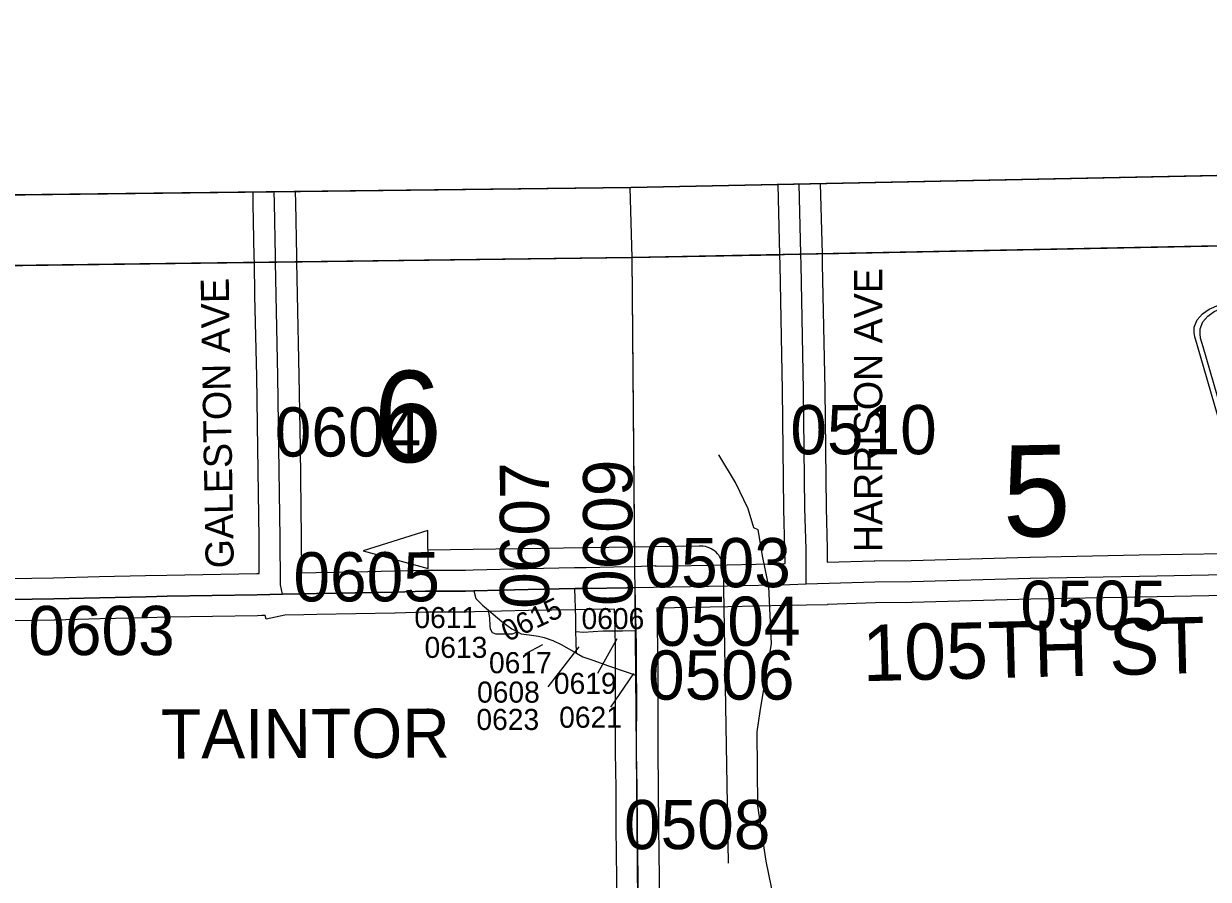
# Model space of a CAD drawing. Extents: x 23.6 to 68.7, y -63 to -29.
# Drawn here: x 38.641 to 40.326, y -34.594 to -33.376 of the extents above; entities that cross this region are included whole.
import ezdxf

# ---------------------------------------------------------------- set-up
doc = ezdxf.new("R2010")
doc.units = 0
for name, color, linetype in [('tdCoClipBndry', 7, 'Continuous'), ('tdCoCoBndry', 7, 'Continuous'), ('tdCoCoBndryPart', 7, 'Continuous'), ('tdCoDirctArrow', 7, 'Continuous'), ('tdCoHydroRiver', 7, 'Continuous'), ('tdCoSecRdNmbr', 7, 'Continuous'), ('tdCoSecRdTxt', 7, 'Continuous'), ('tdCoSecRteBand', 7, 'Continuous'), ('tdCoSecRteCL', 7, 'Continuous'), ('tdCoSectLine', 7, 'Continuous'), ('tdCoSectLinePart', 7, 'Continuous'), ('tdCoSectNmbr', 7, 'Continuous'), ('tdCoShieldCoRte', 7, 'Continuous'), ('tdCoSurfConc', 7, 'Continuous'), ('tdCoSurfGravel', 7, 'Continuous'), ('tdCoSurfGravelUnbanded', 7, 'Continuous'), ('tdCoTwpBndryShd', 7, 'Continuous'), ('tdCoUnicrpTwnTxt', 7, 'Continuous')]:
    doc.layers.add(name, color=color, linetype=linetype)

msp = doc.modelspace()

# ---------------------------------------------------------------- linework, layer by layer
at = {"layer": 'tdCoClipBndry'}
msp.add_lwpolyline([(32.5923, -42.7484), (32.5183, -35.7733), (32.5031, -34.7682), (32.4957, -33.7858), (32.4988, -33.76), (32.5086, -33.7359), (32.5242, -33.7151), (32.5447, -33.699), (32.5687, -33.6888), (32.5944, -33.6851), (36.5353, -33.6387), (37.5451, -33.6329), (39.5046, -33.6092), (41.4955, -33.5687), (42.4818, -33.5704), (43.4945, -33.5446), (44.4809, -33.54), (48.4512, -33.5006), (56.4135, -33.3762)], dxfattribs=at)
at = {"layer": 'tdCoCoBndry'}
for p, q in [((39.5066, -33.7091), (40.4927, -33.6896)), ((40.4927, -33.6896), (39.5066, -33.7091)), ((38.5486, -33.7216), (39.5066, -33.7091)), ((39.5066, -33.7091), (38.5486, -33.7216))]:
    msp.add_line(p, q, dxfattribs=at)
for points in [[(41.4955, -33.5687), (39.5046, -33.6092), (38.5466, -33.6208), (38.5486, -33.7216), (39.5066, -33.7091), (40.4927, -33.6896)], [(40.4923, -33.6896), (39.5062, -33.7091), (38.5483, -33.7216), (37.546, -33.7329), (36.5466, -33.7386), (36.5365, -33.7387), (35.5464, -33.752), (35.529, -33.7523), (34.5569, -33.7632), (34.5314, -33.7634), (33.5448, -33.7751)], [(33.5451, -33.7751), (34.5318, -33.7634), (34.5572, -33.7632), (35.5293, -33.7523), (35.5467, -33.752), (36.5368, -33.7387), (36.5469, -33.7386), (37.5464, -33.7329), (38.5486, -33.7216), (39.5066, -33.7091), (40.4927, -33.6896)]]:
    msp.add_lwpolyline(points, dxfattribs=at)
at = {"layer": 'tdCoCoBndryPart'}
for points in [[(39.7764, -33.7038), (40.4923, -33.6896), (41.4676, -33.6692)], [(39.0292, -33.7153), (39.5062, -33.7091), (39.716, -33.705)], [(38.5483, -33.7216), (38.9687, -33.7161)]]:
    msp.add_lwpolyline(points, dxfattribs=at)
at = {"layer": 'tdCoDirctArrow'}
msp.add_lwpolyline([(39.2161, -34.0978), (39.1242, -34.1267), (39.2165, -34.1517)], close=True, dxfattribs=at)
msp.add_lwpolyline([(39.6437, -34.5712), (39.6366, -34.1519), (39.6363, -34.1483), (39.6359, -34.1461), (39.6352, -34.1433), (39.6343, -34.1405), (39.6331, -34.1379), (39.6316, -34.1353), (39.63, -34.1329), (39.6281, -34.1306), (39.6261, -34.1286), (39.6239, -34.1267), (39.6215, -34.125), (39.619, -34.1235), (39.6163, -34.1222), (39.6136, -34.1212), (39.6108, -34.1205), (39.6079, -34.1199), (39.605, -34.1197), (39.6021, -34.1197), (39.2163, -34.1256)], dxfattribs=at)
at = {"layer": 'tdCoHydroRiver'}
for points in [[(39.6944, -34.3175), (39.7049, -34.2591), (39.701, -34.1771), (39.6927, -34.1361), (39.686, -34.0967), (39.6797, -34.0936), (39.6715, -34.0668), (39.6538, -34.0291), (39.6298, -33.9899)], [(39.6944, -34.3175), (39.6884, -34.3554), (39.6839, -34.3839), (39.685, -34.4896), (39.6967, -34.5684), (39.7315, -34.737)]]:
    msp.add_lwpolyline(points, dxfattribs=at)
at = {"layer": 'tdCoSecRdNmbr'}
for p, q in [((39.3543, -34.2733), (39.3797, -34.2597)), ((39.3874, -34.32), (39.4312, -34.2632)), ((39.4578, -34.3005), (39.4856, -34.2514)), ((39.4762, -34.349), (39.5093, -34.301))]:
    msp.add_line(p, q, dxfattribs=at)
at = {"layer": 'tdCoSecRteBand'}
for points in [[(39.0364, -34.1577), (39.0572, -34.1573), (39.0573, -34.1573), (39.0573, -34.1573), (39.1125, -34.1564), (39.168, -34.1552), (39.2116, -34.1538), (39.2121, -34.1538), (39.2126, -34.1538), (39.2695, -34.1538), (39.2808, -34.1535), (39.358, -34.1515), (39.3581, -34.1515), (39.3582, -34.1515), (39.4248, -34.1503), (39.4412, -34.15), (39.4412, -34.15), (39.4412, -34.15), (39.4804, -34.1493), (39.4804, -34.1491), (39.5101, -34.1486), (39.5398, -34.1475), (39.5398, -34.1478), (39.5401, -34.1478), (39.5401, -34.1481), (39.6416, -34.1463), (39.7241, -34.1444), (39.724, -34.1247), (39.7225, -34.0665), (39.7225, -34.0663), (39.7225, -34.0661), (39.7205, -33.898), (39.7171, -33.7199), (39.7167, -33.7051), (39.7143, -33.6049)], [(39.7743, -33.6037), (39.7767, -33.7036), (39.7771, -33.7185), (39.7771, -33.7186), (39.7771, -33.7187), (39.7805, -33.897), (39.7805, -33.8971), (39.7805, -33.8972), (39.7825, -34.0652), (39.784, -34.1234), (39.784, -34.1237), (39.784, -34.124), (39.7841, -34.1426)], [(38.5282, -34.1674), (38.6836, -34.165), (38.7485, -34.1632), (38.7486, -34.1632), (38.7487, -34.1632), (38.8147, -34.1618), (38.8447, -34.1611), (38.8447, -34.1611), (38.8448, -34.1611), (38.9729, -34.1589), (38.9764, -34.1588), (38.9762, -34.1083), (38.9744, -33.9806), (38.9727, -33.8785), (38.9703, -33.7631), (38.9703, -33.7631), (38.9703, -33.7631), (38.9694, -33.7163), (38.9693, -33.7081), (38.9693, -33.7081), (38.9693, -33.7081), (38.9679, -33.6325), (38.9676, -33.6157)], [(39.0276, -33.615), (39.0279, -33.6313), (39.0279, -33.6313), (39.0279, -33.6313), (39.0293, -33.707), (39.0294, -33.7152), (39.0303, -33.7619), (39.0327, -33.8773), (39.0327, -33.8774), (39.0327, -33.8774), (39.0344, -33.9796), (39.0344, -33.9797), (39.0344, -33.9797), (39.0362, -34.1076), (39.0362, -34.1077), (39.0362, -34.1078), (39.0364, -34.1577)], [(39.7841, -34.1426), (39.8511, -34.1406), (39.8514, -34.1406), (39.8517, -34.1406), (39.9035, -34.1401), (40.0724, -34.1354), (40.0725, -34.1354), (40.0727, -34.1354), (40.2278, -34.1324), (40.2278, -34.1324), (40.2278, -34.1324), (40.3502, -34.1302)], [(40.3515, -34.1902), (40.2289, -34.1924), (40.0739, -34.1954), (39.9049, -34.2001), (39.9046, -34.2001), (39.9043, -34.2001), (39.8526, -34.2006), (39.7844, -34.2027), (39.7844, -34.2034), (39.7548, -34.2036), (39.7316, -34.2043), (39.7315, -34.2043), (39.7315, -34.2043), (39.7252, -34.2045), (39.7252, -34.2044), (39.6428, -34.2062), (39.6428, -34.2062), (39.6427, -34.2062), (39.5418, -34.208), (39.5421, -34.2193), (39.5421, -34.2194), (39.5421, -34.2196), (39.5424, -34.2394), (39.5428, -34.2611), (39.5428, -34.2612), (39.5428, -34.2614), (39.5431, -34.3038), (39.5432, -34.3255), (39.5432, -34.3257), (39.5432, -34.3258), (39.543, -34.4122), (39.5439, -34.4636), (39.5439, -34.4638), (39.5439, -34.464), (39.5441, -34.5195), (39.5446, -34.5574), (39.5455, -34.624)], [(39.4855, -34.6246), (39.4846, -34.5582), (39.4846, -34.5582), (39.4846, -34.5581), (39.4841, -34.5201), (39.4841, -34.52), (39.4841, -34.5198), (39.4839, -34.4644), (39.483, -34.413), (39.483, -34.4127), (39.483, -34.4124), (39.4832, -34.3258), (39.4831, -34.3042), (39.4828, -34.262), (39.4824, -34.2404), (39.4821, -34.2207), (39.4818, -34.2093), (39.4422, -34.21), (39.426, -34.2103), (39.3594, -34.2115), (39.2824, -34.2135), (39.2707, -34.2138), (39.2703, -34.2138), (39.2699, -34.2138), (39.2131, -34.2138), (39.1697, -34.2152), (39.1696, -34.2152), (39.1694, -34.2152), (39.1137, -34.2164), (39.1136, -34.2164), (39.1135, -34.2164), (39.0583, -34.2173), (39.0398, -34.2176), (39.0126, -34.2181), (38.986, -34.2237), (38.985, -34.2186), (38.9798, -34.2187), (38.9741, -34.2188), (38.974, -34.2188), (38.974, -34.2188), (38.846, -34.2211), (38.8161, -34.2218), (38.8161, -34.2218), (38.816, -34.2218), (38.75, -34.2232), (38.6851, -34.225), (38.6849, -34.225), (38.6847, -34.225), (38.5291, -34.2274)]]:
    msp.add_lwpolyline(points, dxfattribs=at)
at = {"layer": 'tdCoSecRteCL'}
for points in [[(39.7543, -34.1736), (39.754, -34.1242), (39.7525, -34.0658), (39.7505, -33.8976), (39.7471, -33.7193), (39.7467, -33.7044), (39.7443, -33.6043)], [(39.0093, -34.1882), (39.0065, -34.1748), (39.0062, -34.108), (39.0044, -33.9801), (39.0027, -33.8779), (39.0003, -33.7625), (38.9994, -33.7157), (38.9993, -33.7075), (38.9979, -33.6319), (38.9976, -33.6153)], [(39.7543, -34.1736), (39.852, -34.1706), (39.9041, -34.1701), (40.0732, -34.1654), (40.2283, -34.1624), (40.3509, -34.1602), (40.4779, -34.1568), (40.4988, -34.156)], [(39.2816, -34.1835), (39.3588, -34.1815), (39.4254, -34.1803)], [(39.4254, -34.1803), (39.4417, -34.18), (39.4989, -34.179), (39.5109, -34.1786)], [(39.4268, -34.2414), (39.4266, -34.2219), (39.4254, -34.1803)], [(39.5109, -34.1786), (39.6422, -34.1763), (39.7307, -34.1743), (39.7543, -34.1736)], [(39.5124, -34.2399), (39.5121, -34.2201), (39.5109, -34.1786)], [(38.5286, -34.1974), (38.6843, -34.195), (38.7493, -34.1932), (38.8154, -34.1918), (38.8454, -34.1911), (38.9735, -34.1889), (39.0093, -34.1882)], [(39.0093, -34.1882), (39.0578, -34.1873), (39.113, -34.1864), (39.1688, -34.1852), (39.2126, -34.1838), (39.2699, -34.1838), (39.2816, -34.1835)], [(39.2816, -34.1835), (39.2846, -34.1945), (39.294, -34.2039), (39.3023, -34.211)], [(39.3435, -34.2419), (39.3359, -34.2451), (39.3132, -34.2453), (39.3082, -34.243), (39.3053, -34.2382), (39.3046, -34.2332), (39.3041, -34.2219), (39.3023, -34.211)], [(39.3023, -34.211), (39.309, -34.2167), (39.3213, -34.2273), (39.3354, -34.2374), (39.3435, -34.2419)], [(39.3435, -34.2419), (39.3489, -34.2448), (39.36, -34.246), (39.3736, -34.2478), (39.3817, -34.25), (39.3941, -34.2539), (39.4059, -34.2596), (39.4274, -34.272)], [(39.4268, -34.2414), (39.4377, -34.2421), (39.4649, -34.2404), (39.493, -34.2404), (39.5124, -34.2399)], [(39.4274, -34.272), (39.4269, -34.2557), (39.4268, -34.2414)], [(39.5131, -34.304), (39.5128, -34.2616), (39.5124, -34.2399)], [(39.4274, -34.272), (39.4367, -34.2774), (39.4523, -34.2828), (39.4718, -34.2897), (39.5009, -34.2998), (39.5131, -34.304)], [(39.5154, -34.6804), (39.5155, -34.6244), (39.5146, -34.5578), (39.5141, -34.5197), (39.5139, -34.4641), (39.513, -34.4125), (39.5132, -34.3257), (39.5131, -34.304)]]:
    msp.add_lwpolyline(points, dxfattribs=at)
at = {"layer": 'tdCoSectLine'}
for points in [[(39.5036, -33.6092), (39.5062, -33.7091)], [(39.5062, -33.7091), (40.4923, -33.6896)], [(38.5483, -33.7216), (39.5062, -33.7091)], [(39.5062, -33.7091), (39.515, -34.6803)]]:
    msp.add_lwpolyline(points, dxfattribs=at)
at = {"layer": 'tdCoSectLinePart'}
for points in [[(39.5036, -33.6092), (39.5062, -33.7091)], [(39.7764, -33.7038), (40.4923, -33.6896)], [(39.0292, -33.7153), (39.5062, -33.7091)], [(39.5062, -33.7091), (39.716, -33.705)], [(39.5062, -33.7091), (39.5102, -34.1488)], [(38.5483, -33.7216), (38.9687, -33.7161)]]:
    msp.add_lwpolyline(points, dxfattribs=at)
at = {"layer": 'tdCoShieldCoRte'}
for points in [[(40.3926, -34.1178), (40.3107, -33.8349), (40.3068, -33.8218), (40.3061, -33.8159), (40.3061, -33.808), (40.3103, -33.7977), (40.3176, -33.7892), (40.3272, -33.7826), (40.4945, -33.7102), (40.502, -33.7086), (40.5124, -33.7077), (40.5228, -33.7086), (40.5303, -33.7102), (40.6976, -33.7826), (40.7072, -33.7892), (40.7145, -33.7977), (40.7187, -33.808), (40.7187, -33.8159), (40.718, -33.8218), (40.7141, -33.8349), (40.6322, -34.1178)], [(40.3985, -34.1115), (40.3188, -33.8362), (40.3151, -33.8236), (40.3144, -33.8179), (40.3144, -33.8104), (40.3184, -33.8005), (40.3254, -33.7924), (40.3346, -33.786), (40.4952, -33.7165), (40.5024, -33.7149), (40.5124, -33.7141), (40.5224, -33.7149), (40.5296, -33.7165), (40.6902, -33.786), (40.6994, -33.7924), (40.7064, -33.8005), (40.7105, -33.8104), (40.7105, -33.8179), (40.7098, -33.8236), (40.706, -33.8362), (40.6263, -34.1115)]]:
    msp.add_lwpolyline(points, close=True, dxfattribs=at)
at = {"layer": 'tdCoSurfConc'}
msp.add_lwpolyline([(39.5155, -34.6244), (39.5146, -34.5578), (39.5141, -34.5197), (39.5139, -34.4641), (39.513, -34.4125), (39.5132, -34.3257), (39.5131, -34.304), (39.5128, -34.2616), (39.5124, -34.2399), (39.5121, -34.2201), (39.5109, -34.1786), (39.4989, -34.179), (39.4417, -34.18), (39.4254, -34.1803), (39.3588, -34.1815), (39.2816, -34.1835), (39.2699, -34.1838), (39.2126, -34.1838), (39.1688, -34.1852), (39.113, -34.1864), (39.0578, -34.1873), (39.0093, -34.1882), (38.9735, -34.1889), (38.8454, -34.1911), (38.8154, -34.1918), (38.7493, -34.1932), (38.6843, -34.195), (38.5286, -34.1974)], dxfattribs=at)
at = {"layer": 'tdCoSurfGravel'}
msp.add_line((39.7467, -33.7044), (39.7443, -33.6043), dxfattribs=at)
for points in [[(38.9994, -33.7157), (38.9993, -33.7075), (38.9979, -33.6319), (38.9976, -33.6153)], [(39.7543, -34.1736), (39.754, -34.1242), (39.7525, -34.0658), (39.7505, -33.8976), (39.7471, -33.7193), (39.7467, -33.7044)], [(39.0093, -34.1882), (39.0065, -34.1748), (39.0062, -34.108), (39.0044, -33.9801), (39.0027, -33.8779), (39.0003, -33.7625), (38.9994, -33.7157)], [(39.5109, -34.1786), (39.6422, -34.1763), (39.7307, -34.1743), (39.7543, -34.1736), (39.852, -34.1706), (39.9041, -34.1701), (40.0732, -34.1654), (40.2283, -34.1624), (40.3509, -34.1602)]]:
    msp.add_lwpolyline(points, dxfattribs=at)
at = {"layer": 'tdCoSurfGravelUnbanded'}
for points in [[(39.4268, -34.2414), (39.4266, -34.2219), (39.4254, -34.1803)], [(39.2816, -34.1835), (39.2846, -34.1945), (39.294, -34.2039), (39.3023, -34.211)], [(39.3435, -34.2419), (39.3359, -34.2451), (39.3132, -34.2453), (39.3082, -34.243), (39.3053, -34.2382), (39.3046, -34.2332), (39.3041, -34.2219), (39.3023, -34.211)], [(39.3023, -34.211), (39.309, -34.2167), (39.3213, -34.2273), (39.3354, -34.2374), (39.3435, -34.2419)], [(39.3435, -34.2419), (39.3489, -34.2448), (39.36, -34.246), (39.3736, -34.2478), (39.3817, -34.25), (39.3941, -34.2539), (39.4059, -34.2596), (39.4274, -34.272)], [(39.4268, -34.2414), (39.4377, -34.2421), (39.4649, -34.2404), (39.493, -34.2404), (39.5124, -34.2399)], [(39.4274, -34.272), (39.4269, -34.2557), (39.4268, -34.2414)], [(39.4274, -34.272), (39.4367, -34.2774), (39.4523, -34.2828), (39.4718, -34.2897), (39.5009, -34.2998), (39.5131, -34.304)]]:
    msp.add_lwpolyline(points, dxfattribs=at)
at = {"layer": 'tdCoTwpBndryShd'}
msp.add_lwpolyline([(33.5448, -33.7751), (34.5314, -33.7634), (34.5569, -33.7632), (35.529, -33.7523), (35.5464, -33.752), (36.5365, -33.7387), (36.5466, -33.7386), (37.546, -33.7329), (38.5483, -33.7216), (39.5062, -33.7091), (40.4923, -33.6896)], dxfattribs=at)

# ---------------------------------------------------------------- texts
at = {"layer": 'tdCoSecRdNmbr'}
for s, height, rotation, p in [('0604', 0.07, 0.0305, (38.9984, -33.9923)), ('0510', 0.07, 0.0311, (39.7317, -33.9891)), ('0607', 0.07, 90.0289, (39.3886, -34.209)), ('0609', 0.07, 90.029, (39.507, -34.2049)), ('0503', 0.07, 0.0309, (39.5242, -34.1784)), ('0605', 0.07, 0.0306, (39.025, -34.1985)), ('0505', 0.07, 0.0313, (40.0589, -34.239)), ('0615', 0.03, 25.0303, (39.3295, -34.2565)), ('0504', 0.07, 0.0309, (39.5379, -34.2617)), ('0603', 0.07, 0.0302, (38.6479, -34.2749)), ('0611', 0.03, 0.0306, (39.197, -34.2365)), ('0606', 0.03, 0.0308, (39.4347, -34.238)), ('0613', 0.03, 0.0306, (39.2115, -34.2789)), ('0506', 0.07, 0.0309, (39.5293, -34.3383)), ('0617', 0.03, 0.0307, (39.3031, -34.3007)), ('0619', 0.03, 0.0308, (39.3954, -34.3301)), ('0608', 0.03, 0.0307, (39.2861, -34.3426)), ('0623', 0.03, 0.0307, (39.2852, -34.3815)), ('0621', 0.03, 0.0308, (39.4029, -34.3783)), ('0508', 0.07, 0.0309, (39.4951, -34.5511))]:
    msp.add_text(s, height=height, rotation=rotation, dxfattribs=at).set_placement(p)
at = {"layer": 'tdCoSecRdTxt'}
for s, height, rotation, p in [('HARRISON AVE', 0.04, 90, (39.8623, -34.1284)), ('GALESTON AVE', 0.04, 91, (38.9402, -34.1511)), ('105TH ST', 0.08, 1.3946, (39.835, -34.3121))]:
    msp.add_text(s, height=height, rotation=rotation, dxfattribs=at).set_placement(p)
at = {"layer": 'tdCoSectNmbr'}
for s, rotation, p in [('6', 1.0303, (39.1403, -34.0012)), ('5', 1.0312, (40.0344, -34.1068))]:
    msp.add_text(s, height=0.13, rotation=rotation, dxfattribs=at).set_placement(p)
at = {"layer": 'tdCoUnicrpTwnTxt'}
msp.add_text('TAINTOR', height=0.07, rotation=0.1973, dxfattribs=at).set_placement((38.8367, -34.4222))

doc.saveas('drawing.dxf')
